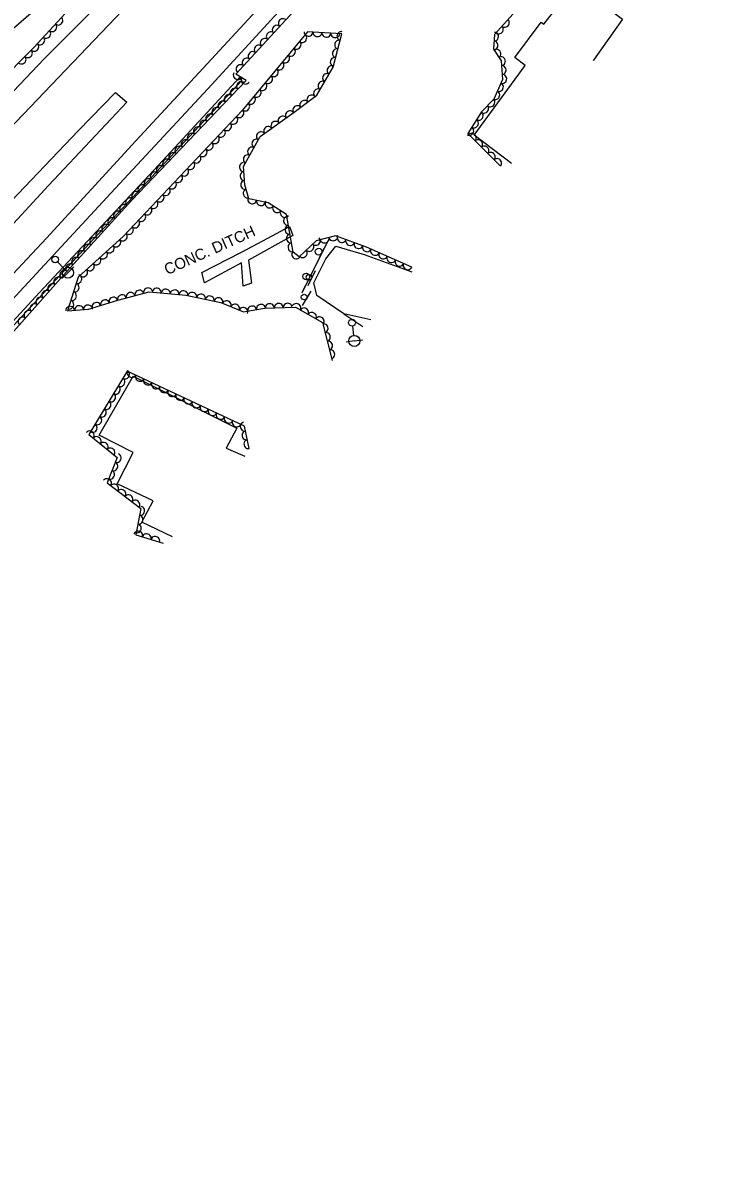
# Model space of a CAD drawing. Extents: x 1722896 to 1754269, y 648279 to 666297.
# Drawn here: x 1742064 to 1742374, y 650470 to 650981 of the extents above; entities that cross this region are included whole.
import ezdxf

# ---------------------------------------------------------------- set-up
doc = ezdxf.new("R2010")
doc.units = 0
for name, color, linetype in [('DESIGN - CENTERLINE - Proposed', 7, 'Continuous'), ('DESIGN - CENTERLINE - Proposed Text', 7, 'Continuous'), ('DESIGN - PUBLIC HEARING - Shapes', 7, 'Continuous'), ('DESIGN - SCRATCH - User 1', 7, 'Continuous'), ('SURVEY - CENTERLINE - Preliminary Text', 7, 'Continuous'), ('SURVEY - CONTOURS - Intermediate with optional Text', 7, 'Continuous'), ('SURVEY - DTM - Breaklines', 7, 'Continuous'), ('SURVEY - VEGETATION - Features with Text', 7, 'Continuous')]:
    doc.layers.add(name, color=color, linetype=linetype)

msp = doc.modelspace()

# ---------------------------------------------------------------- linework, layer by layer
at = {"layer": 'DESIGN - CENTERLINE - Proposed'}
msp.add_lwpolyline([(1742165.17, 650874.66), (1742166.53, 650864.28), (1742162.66, 650862.96), (1742161.96, 650873.46), (1742145.45, 650864.52), (1742144.26, 650869.09), (1742161.93, 650878.2), (1742173.81, 650884.47), (1742183.54, 650889.82), (1742184.95, 650885.73), (1742165.17, 650874.66)], dxfattribs=at)
at = {"layer": 'DESIGN - CENTERLINE - Proposed Text'}
for points in [[(1742282.96, 650917.97), (1742266.22, 650930.73), (1742289.11, 650961.9), (1742284.43, 650965.48), (1742296.26, 650981.29), (1742297.53, 650980.47), (1742311.6, 650998.7), (1742332.71, 650982.74), (1742319.74, 650964.33), (1742319.62, 650964.18)], [(1742131.03, 650750.57), (1742117.37, 650757.24), (1742122.37, 650766.72), (1742106.34, 650774.39), (1742113.47, 650788.51), (1742098.17, 650796.26), (1742113.41, 650822.69), (1742159.94, 650799.4), (1742155.06, 650790.36), (1742163.51, 650786.82)]]:
    msp.add_lwpolyline(points, dxfattribs=at)
at = {"layer": 'DESIGN - PUBLIC HEARING - Shapes'}
for p, q in [((1742195.04, 650869.82), (1742191.67, 650863.12)), ((1742193.04, 650860.72), (1742189.15, 650854.31))]:
    msp.add_line(p, q, dxfattribs=at)
for centre in [(1742192.25, 650867), (1742190.04, 650858.13)]:
    msp.add_circle(centre, 1.25, dxfattribs=at)
at = {"layer": 'DESIGN - SCRATCH - User 1'}
for points in [[(1741856.3, 650625.92), (1741854.88, 650626.91), (1741882.79, 650656.13), (1741920.25, 650696.83), (1741945.48, 650724.35), (1741985.17, 650767.21), (1742005.96, 650789.01), (1742071.51, 650860.14), (1742124.79, 650917.18), (1742161.04, 650956.51), (1742162.07, 650955.16), (1742091.71, 650879.9), (1742012.76, 650794.65), (1741974.41, 650753.53), (1741917.48, 650692.06), (1741861.08, 650631.08), (1741856.3, 650625.92)], [(1742200.63, 650883.39), (1742188.96, 650859.82)], [(1742198.88, 650879.85), (1742196.83, 650875.73)], [(1742200.63, 650883.39), (1742199.58, 650881.28)], [(1742195.08, 650872.19), (1742194.04, 650870.08)], [(1742196.12, 650874.29), (1742195.08, 650872.19)], [(1742193.33, 650868.65), (1742191.29, 650864.53)], [(1742189.53, 650860.98), (1742188.96, 650859.82)], [(1742190.57, 650863.09), (1742189.53, 650860.98)]]:
    msp.add_lwpolyline(points, dxfattribs=at)
for centre in [(1742196.52, 650878.47), (1742190.97, 650867.27)]:
    msp.add_arc(centre, 1.5, 86.912, 86.9022, dxfattribs=at)
at = {"layer": 'SURVEY - CENTERLINE - Preliminary Text'}
for points in [[(1741662.03, 650552.37), (1741693.72, 650580.8), (1741735.66, 650618.41), (1741760.13, 650642.66), (1741791.48, 650672.81), (1741831.82, 650713.25), (1741859.8, 650742.9), (1741902.81, 650787.37), (1741925.53, 650811.19), (1741957.34, 650843.77), (1741997.58, 650885.7), (1742045.9, 650935.89), (1742073.55, 650964.85), (1742102.33, 650993.94), (1742131.19, 651024.04), (1742170.69, 651064.96), (1742197.55, 651092.77), (1742233.01, 651128.94), (1742286.67, 651184.87), (1742331.6, 651231.91), (1742374.24, 651277.22)], [(1741665.14, 650542.47), (1741732.08, 650602.65), (1741777.65, 650645.56), (1741828.16, 650696.23), (1741889.96, 650758.76), (1741942.34, 650813.23), (1741999.45, 650872.43), (1742051.27, 650926.68), (1742111.76, 650989.91), (1742157.61, 651036.91), (1742198.1, 651078.94), (1742240.45, 651122.93), (1742278.56, 651162.31), (1742324.63, 651210.09), (1742372.42, 651259.14)], [(1741687.5, 650480.7), (1741714.4, 650506.17), (1741763.6, 650553.79), (1741804.73, 650595.68), (1741836.58, 650628.44), (1741879.26, 650672.03), (1741912.37, 650708.79), (1741952.29, 650751.99), (1741992.92, 650796.67), (1742039.96, 650847.64), (1742074.58, 650884.53), (1742114.66, 650928.08), (1742144.87, 650960.66), (1742181.59, 651000.61), (1742199.11, 651018.68), (1742245.9, 651069.63), (1742281.32, 651107.53), (1742323.08, 651152.37), (1742365.1, 651197.71)], [(1742364.32, 651186.1), (1742308.16, 651125.38), (1742265.99, 651080.07), (1742227.92, 651038.92), (1742181.9, 650989.59), (1742146.91, 650951.44), (1742105.33, 650906.72), (1742062.63, 650860.68), (1742016.37, 650810.34), (1741963.86, 650751.85), (1741923.92, 650707.74), (1741883.32, 650664.75), (1741845.57, 650625.22), (1741809.68, 650586.12), (1741769.72, 650546.04), (1741691.82, 650469.87)], [(1741673.55, 650518.76), (1741717.3, 650557.52), (1741767.94, 650604.38), (1741813.01, 650648.18), (1741855.79, 650691.07), (1741899.28, 650735.62), (1741939.81, 650777.49), (1742025.75, 650866.63), (1742088.72, 650932.61), (1742105.54, 650949.83), (1742110.58, 650945.42), (1742075.57, 650908.08), (1742030.26, 650859.13), (1741983.04, 650808.7), (1741939.59, 650761.18), (1741903.85, 650722.16), (1741868.57, 650684.91), (1741838.34, 650652.72), (1741781, 650593.29), (1741740.84, 650553.63), (1741681.77, 650496.29)], [(1742219.99, 650847.96), (1742207.8, 650850.62), (1742195.72, 650858.88), (1742194.43, 650864.57), (1742199.82, 650875.21), (1742204.22, 650880.89), (1742216.91, 650877.15), (1742238.37, 650869.37)], [(1742207.8, 650850.62), (1742216.36, 650844.87)]]:
    msp.add_lwpolyline(points, dxfattribs=at)
at = {"layer": 'SURVEY - DTM - Breaklines'}
for p, q in [((1742079.54, 650873.89), (1742082.49, 650870.83)), ((1742084.23, 650869.04), (1742086.92, 650871.64)), ((1742084.23, 650869.04), (1742081.53, 650866.43)), ((1742211.7, 650845.14), (1742212.24, 650840.93)), ((1742212.56, 650838.45), (1742216.28, 650838.93)), ((1742212.56, 650838.45), (1742208.84, 650837.97))]:
    msp.add_line(p, q, dxfattribs=at)
for centre, radius in [((1742078.49, 650874.97), 1.5), ((1742084.23, 650869.04), 2.5), ((1742211.5, 650846.63), 1.5), ((1742212.56, 650838.45), 2.5)]:
    msp.add_circle(centre, radius, dxfattribs=at)
at = {"layer": 'SURVEY - VEGETATION - Features with Text'}
for points in [[(1741945.13, 650843.55), (1741935.06, 650838.86), (1741932.56, 650846.88), (1741958.14, 650871.45), (1741993.02, 650910.26), (1742021.41, 650940.54), (1742051.73, 650971.78), (1742075.62, 650992.48), (1742083.27, 651005.5), (1742119.15, 651039.88), (1742132.38, 651045.24), (1742150.99, 651070.57), (1742158.09, 651067.26), (1742136.86, 651040.23), (1742104.6, 651009.64), (1742091.62, 650994.72), (1742069.06, 650970.1), (1742052.24, 650953.26), (1742032.59, 650930.95), (1742009.97, 650907.47), (1741981.12, 650879.05), (1741947.53, 650846.69), (1741944.05, 650845.3)], [(1742043.48, 650824.41), (1742082.27, 650867.89), (1742112.84, 650901.56), (1742150.96, 650941.43), (1742164.14, 650955.23), (1742159.45, 650958.09), (1742190.58, 650991.99)], [(1742283.76, 650985.06), (1742275.28, 650975.8), (1742274.96, 650969.28), (1742278.35, 650963.99), (1742278.97, 650955.65), (1742274.99, 650946.82), (1742269.47, 650941.17), (1742263.4, 650931.38), (1742277.72, 650917.12)], [(1742238.26, 650871.46), (1742218, 650880.42), (1742204.12, 650885.5), (1742195.47, 650883.34), (1742187.79, 650876.19), (1742185.07, 650878.23), (1742182.21, 650895.18), (1742173.89, 650900.39), (1742165.33, 650902.11), (1742163.54, 650908.42), (1742162.94, 650916.6), (1742170.28, 650930.05), (1742185.61, 650941.07), (1742195.71, 650948.59), (1742203.05, 650961.21), (1742206.93, 650976.15), (1742191.55, 650976.96), (1742162.24, 650941.7), (1742108.97, 650885.33), (1742088.75, 650866.97), (1742084.06, 650852.02), (1742093.4, 650852.64), (1742106.63, 650856.78), (1742120.68, 650860.51), (1742137.08, 650858.94), (1742152.65, 650855.71), (1742162.92, 650851.53), (1742172.22, 650853.21), (1742186.18, 650853.55), (1742198.21, 650846.67), (1742202.63, 650829.66)], [(1742165.37, 650790.23), (1742163.26, 650800.22), (1742110.79, 650824.93), (1742093.59, 650796.56), (1742106.24, 650786.13), (1742101.75, 650774.83), (1742116.87, 650763.34), (1742114.64, 650751.6), (1742126.82, 650747.8)]]:
    msp.add_lwpolyline(points, dxfattribs=at)
for centre, major_axis in [((1742079.98, 650982.01), (-1.35, -1.47)), ((1742180.43, 650980.94), (1.35, 1.47)), ((1742280.06, 650981.02), (-1.35, -1.47)), ((1742074.57, 650976.11), (-1.35, -1.47)), ((1742077.27, 650979.06), (-1.35, -1.47)), ((1742175.02, 650975.05), (1.35, 1.47)), ((1742177.73, 650977.99), (1.35, 1.47)), ((1742192.02, 650976.94), (-2, 0.11)), ((1742196.01, 650976.73), (-2, 0.11)), ((1742206.66, 650975.11), (0.5, 1.94)), ((1742275.23, 650974.88), (-0.1, -2)), ((1742277.36, 650978.07), (-1.35, -1.47)), ((1742069.17, 650970.21), (-1.35, -1.47)), ((1742071.87, 650973.16), (-1.35, -1.47)), ((1742172.31, 650972.1), (1.35, 1.47)), ((1742186.74, 650971.17), (-1.28, -1.54)), ((1742189.29, 650974.24), (-1.28, -1.54)), ((1742200.01, 650976.51), (-2, 0.11)), ((1742204, 650976.3), (-2, 0.11)), ((1742205.66, 650971.24), (0.5, 1.94)), ((1742275.04, 650970.89), (-0.1, -2)), ((1742066.35, 650967.38), (-1.41, -1.41)), ((1742166.9, 650966.21), (1.35, 1.47)), ((1742169.61, 650969.16), (1.35, 1.47)), ((1742181.62, 650965.02), (-1.28, -1.54)), ((1742184.18, 650968.09), (-1.28, -1.54)), ((1742204.65, 650967.37), (0.5, 1.94)), ((1742276.25, 650967.27), (1.08, -1.68)), ((1742063.52, 650964.55), (-1.41, -1.41)), ((1742161.49, 650960.32), (1.35, 1.47)), ((1742164.2, 650963.27), (1.35, 1.47)), ((1742179.07, 650961.94), (-1.28, -1.54)), ((1742202.23, 650959.8), (1.01, 1.73)), ((1742203.64, 650963.5), (0.5, 1.94)), ((1742278.36, 650963.88), (0.15, -1.99)), ((1742278.66, 650959.9), (0.15, -1.99)), ((1742160.28, 650957.58), (-1.71, 1.04)), ((1742163.7, 650955.5), (-1.71, 1.04)), ((1742173.95, 650955.79), (-1.28, -1.54)), ((1742176.51, 650958.86), (-1.28, -1.54)), ((1742200.22, 650956.34), (1.01, 1.73)), ((1742278.95, 650955.91), (0.15, -1.99)), ((1742158.98, 650949.82), (1.38, 1.45)), ((1742161.74, 650952.72), (1.38, 1.45)), ((1742168.84, 650949.63), (-1.28, -1.54)), ((1742171.4, 650952.71), (-1.28, -1.54)), ((1742196.2, 650949.42), (1.01, 1.73)), ((1742198.21, 650952.88), (1.01, 1.73)), ((1742277.43, 650952.24), (-0.82, -1.82)), ((1742153.45, 650944.04), (1.38, 1.45)), ((1742156.21, 650946.93), (1.38, 1.45)), ((1742166.28, 650946.56), (-1.28, -1.54)), ((1742190.07, 650944.39), (1.6, 1.19)), ((1742193.27, 650946.78), (1.6, 1.19)), ((1742273.55, 650945.35), (-1.4, -1.43)), ((1742275.79, 650948.59), (-0.82, -1.82)), ((1742150.69, 650941.15), (1.38, 1.45)), ((1742161.09, 650940.48), (-1.37, -1.45)), ((1742163.73, 650943.48), (-1.28, -1.54)), ((1742183.62, 650939.65), (1.62, 1.17)), ((1742186.86, 650942), (1.6, 1.19)), ((1742268.33, 650939.33), (-1.05, -1.7)), ((1742270.76, 650942.49), (-1.4, -1.43)), ((1742145.16, 650935.36), (1.38, 1.45)), ((1742147.92, 650938.26), (1.38, 1.45)), ((1742155.6, 650934.66), (-1.37, -1.45)), ((1742158.34, 650937.57), (-1.37, -1.45)), ((1742177.13, 650934.98), (1.62, 1.17)), ((1742180.38, 650937.31), (1.62, 1.17)), ((1742266.23, 650935.94), (-1.05, -1.7)), ((1742139.63, 650929.58), (1.38, 1.45)), ((1742142.4, 650932.47), (1.38, 1.45)), ((1742152.85, 650931.76), (-1.37, -1.45)), ((1742170.63, 650930.31), (1.62, 1.17)), ((1742173.88, 650932.64), (1.62, 1.17)), ((1742264.12, 650932.54), (-1.05, -1.7)), ((1742265.27, 650929.52), (1.42, -1.41)), ((1742134.1, 650923.8), (1.38, 1.45)), ((1742136.87, 650926.69), (1.38, 1.45)), ((1742147.35, 650925.94), (-1.37, -1.45)), ((1742150.1, 650928.85), (-1.37, -1.45)), ((1742166.65, 650923.41), (0.96, 1.76)), ((1742168.57, 650926.92), (0.96, 1.76)), ((1742268.1, 650926.7), (1.42, -1.41)), ((1742270.94, 650923.87), (1.42, -1.41)), ((1742131.34, 650920.91), (1.38, 1.45)), ((1742141.86, 650920.13), (-1.37, -1.45)), ((1742144.61, 650923.03), (-1.37, -1.45)), ((1742164.74, 650919.9), (0.96, 1.76)), ((1742273.77, 650921.05), (1.42, -1.41)), ((1742125.81, 650915.13), (1.38, 1.45)), ((1742128.57, 650918.02), (1.38, 1.45)), ((1742136.36, 650914.31), (-1.37, -1.45)), ((1742139.11, 650917.22), (-1.37, -1.45)), ((1742162.95, 650916.36), (-0.15, 1.99)), ((1742276.61, 650918.23), (1.42, -1.41)), ((1742120.28, 650909.34), (1.38, 1.45)), ((1742123.05, 650912.24), (1.38, 1.45)), ((1742133.62, 650911.41), (-1.37, -1.45)), ((1742163.25, 650912.37), (-0.15, 1.99)), ((1742163.55, 650908.39), (-0.55, 1.92)), ((1742114.75, 650903.56), (1.38, 1.45)), ((1742117.52, 650906.45), (1.38, 1.45)), ((1742128.12, 650905.59), (-1.37, -1.45)), ((1742130.87, 650908.5), (-1.37, -1.45)), ((1742164.64, 650904.54), (-0.55, 1.92)), ((1742112.01, 650900.65), (1.34, 1.48)), ((1742122.62, 650899.78), (-1.37, -1.45)), ((1742125.37, 650902.69), (-1.37, -1.45)), ((1742166.78, 650901.82), (-1.96, 0.4)), ((1742170.7, 650901.03), (-1.96, 0.4)), ((1742174.52, 650899.99), (-1.69, 1.06)), ((1742106.63, 650894.73), (1.34, 1.48)), ((1742109.32, 650897.69), (1.34, 1.48)), ((1742117.13, 650893.96), (-1.37, -1.45)), ((1742119.88, 650896.87), (-1.37, -1.45)), ((1742177.91, 650897.87), (-1.69, 1.06)), ((1742181.3, 650895.74), (-1.69, 1.06)), ((1742101.26, 650888.8), (1.34, 1.48)), ((1742103.95, 650891.76), (1.34, 1.48)), ((1742114.38, 650891.06), (-1.37, -1.45)), ((1742182.7, 650892.28), (-0.33, 1.97)), ((1742183.36, 650888.34), (-0.33, 1.97)), ((1742095.88, 650882.88), (1.34, 1.48)), ((1742098.57, 650885.84), (1.34, 1.48)), ((1742108.88, 650885.25), (-1.48, -1.34)), ((1742111.63, 650888.15), (-1.37, -1.45)), ((1742184.03, 650884.4), (-0.33, 1.97)), ((1742199.21, 650884.28), (-1.94, -0.48)), ((1742203.09, 650885.24), (-1.94, -0.48)), ((1742206.88, 650884.49), (-1.88, 0.69)), ((1742093.19, 650879.92), (1.34, 1.48)), ((1742102.96, 650879.87), (-1.48, -1.34)), ((1742105.92, 650882.56), (-1.48, -1.34)), ((1742184.7, 650880.45), (-0.33, 1.97)), ((1742192.43, 650880.52), (-1.46, -1.36)), ((1742195.36, 650883.25), (-1.46, -1.36)), ((1742210.63, 650883.12), (-1.88, 0.69)), ((1742214.39, 650881.74), (-1.88, 0.69)), ((1742218.14, 650880.35), (-1.83, 0.81)), ((1742087.81, 650873.99), (1.34, 1.48)), ((1742090.5, 650876.96), (1.34, 1.48)), ((1742097.03, 650874.49), (-1.48, -1.34)), ((1742100, 650877.18), (-1.48, -1.34)), ((1742186.47, 650877.18), (-1.6, 1.2)), ((1742189.51, 650877.79), (-1.46, -1.36)), ((1742221.8, 650878.74), (-1.83, 0.81)), ((1742225.46, 650877.12), (-1.83, 0.81)), ((1742229.12, 650875.5), (-1.83, 0.81)), ((1742232.77, 650873.89), (-1.83, 0.81)), ((1742082.44, 650868.07), (1.34, 1.48)), ((1742085.13, 650871.03), (1.34, 1.48)), ((1742091.11, 650869.12), (-1.48, -1.34)), ((1742094.07, 650871.81), (-1.48, -1.34)), ((1742236.43, 650872.27), (-1.83, 0.81)), ((1742077.11, 650862.1), (1.33, 1.49)), ((1742079.77, 650865.09), (1.33, 1.49)), ((1742087.31, 650862.38), (-0.6, -1.91)), ((1742088.51, 650866.2), (-0.6, -1.91)), ((1742074.45, 650859.12), (1.33, 1.49)), ((1742086.11, 650858.57), (-0.6, -1.91)), ((1742108.48, 650857.27), (1.93, 0.51)), ((1742112.35, 650858.29), (1.93, 0.51)), ((1742116.21, 650859.32), (1.93, 0.51)), ((1742120.08, 650860.35), (1.93, 0.51)), ((1742124.04, 650860.18), (1.99, -0.19)), ((1742128.03, 650859.8), (1.99, -0.19)), ((1742132.01, 650859.42), (1.99, -0.19)), ((1742135.99, 650859.04), (1.99, -0.19)), ((1742139.92, 650858.35), (1.96, -0.41)), ((1742143.84, 650857.53), (1.96, -0.41)), ((1742069.12, 650853.15), (1.33, 1.49)), ((1742071.78, 650856.13), (1.33, 1.49)), ((1742085.2, 650852.09), (2, 0.13)), ((1742084.92, 650854.75), (-0.6, -1.91)), ((1742089.19, 650852.36), (2, 0.13)), ((1742093.18, 650852.63), (2, 0.13)), ((1742097.01, 650853.77), (1.91, 0.6)), ((1742100.82, 650854.96), (1.91, 0.6)), ((1742104.64, 650856.15), (1.91, 0.6)), ((1742147.76, 650856.72), (1.96, -0.41)), ((1742151.67, 650855.91), (1.96, -0.41)), ((1742155.43, 650854.58), (1.85, -0.75)), ((1742159.14, 650853.07), (1.85, -0.75)), ((1742166.77, 650852.22), (1.97, 0.36)), ((1742170.71, 650852.94), (1.97, 0.36)), ((1742174.68, 650853.27), (2, 0.05)), ((1742178.68, 650853.37), (2, 0.05)), ((1742182.68, 650853.46), (2, 0.05)), ((1742186.61, 650853.3), (1.74, -0.99)), ((1742063.79, 650847.18), (1.33, 1.49)), ((1742066.46, 650850.16), (1.33, 1.49)), ((1742162.84, 650851.56), (1.85, -0.75)), ((1742190.09, 650851.32), (1.74, -0.99)), ((1742193.56, 650849.33), (1.74, -0.99)), ((1742197.03, 650847.34), (1.74, -0.99)), ((1742198.88, 650844.11), (0.5, -1.94)), ((1742199.88, 650840.24), (0.5, -1.94)), ((1742200.89, 650836.37), (0.5, -1.94)), ((1742201.9, 650832.5), (0.5, -1.94)), ((1742109.86, 650823.39), (-1.04, -1.71)), ((1742112.79, 650823.99), (-1.81, 0.85)), ((1742105.71, 650816.55), (-1.04, -1.71)), ((1742107.79, 650819.97), (-1.04, -1.71)), ((1742116.41, 650822.28), (-1.81, 0.85)), ((1742120.02, 650820.58), (-1.81, 0.85)), ((1742123.64, 650818.88), (-1.81, 0.85)), ((1742103.64, 650813.13), (-1.04, -1.71)), ((1742127.26, 650817.17), (-1.81, 0.85)), ((1742130.88, 650815.47), (-1.81, 0.85)), ((1742134.5, 650813.76), (-1.81, 0.85)), ((1742099.49, 650806.29), (-1.04, -1.71)), ((1742101.57, 650809.71), (-1.04, -1.71)), ((1742138.12, 650812.06), (-1.81, 0.85)), ((1742141.74, 650810.36), (-1.81, 0.85)), ((1742145.36, 650808.65), (-1.81, 0.85)), ((1742097.42, 650802.87), (-1.04, -1.71)), ((1742148.98, 650806.95), (-1.81, 0.85)), ((1742152.6, 650805.25), (-1.81, 0.85)), ((1742156.21, 650803.54), (-1.81, 0.85)), ((1742094.07, 650796.16), (1.54, -1.27)), ((1742095.35, 650799.45), (-1.04, -1.71)), ((1742159.83, 650801.84), (-1.81, 0.85)), ((1742163.31, 650800.02), (-0.41, 1.96)), ((1742164.13, 650796.1), (-0.41, 1.96)), ((1742097.16, 650793.62), (1.54, -1.27)), ((1742100.24, 650791.07), (1.54, -1.27)), ((1742164.96, 650792.19), (-0.41, 1.96)), ((1742103.33, 650788.53), (1.54, -1.27)), ((1742106.16, 650785.92), (-0.74, -1.86)), ((1742104.68, 650782.2), (-0.74, -1.86)), ((1742103.2, 650778.49), (-0.74, -1.86)), ((1742101.8, 650774.79), (1.59, -1.21)), ((1742104.98, 650772.37), (1.59, -1.21)), ((1742108.17, 650769.95), (1.59, -1.21)), ((1742111.35, 650767.53), (1.59, -1.21)), ((1742114.54, 650765.11), (1.59, -1.21)), ((1742116.67, 650762.29), (-0.37, -1.96)), ((1742115.93, 650758.36), (-0.37, -1.96)), ((1742115.7, 650751.26), (1.91, -0.59)), ((1742115.18, 650754.43), (-0.37, -1.96)), ((1742119.52, 650750.08), (1.91, -0.59)), ((1742123.34, 650748.89), (1.91, -0.59))]:
    msp.add_ellipse(centre, major_axis=major_axis, ratio=0.940188, start_param=0, end_param=3.141593, dxfattribs=at)

# ---------------------------------------------------------------- texts
at = {"layer": 'SURVEY - CONTOURS - Intermediate with optional Text'}
msp.add_text('CONC. DITCH', height=5, rotation=24.1778, dxfattribs=at).set_placement((1742128.73, 650867.89))

doc.saveas('drawing.dxf')
